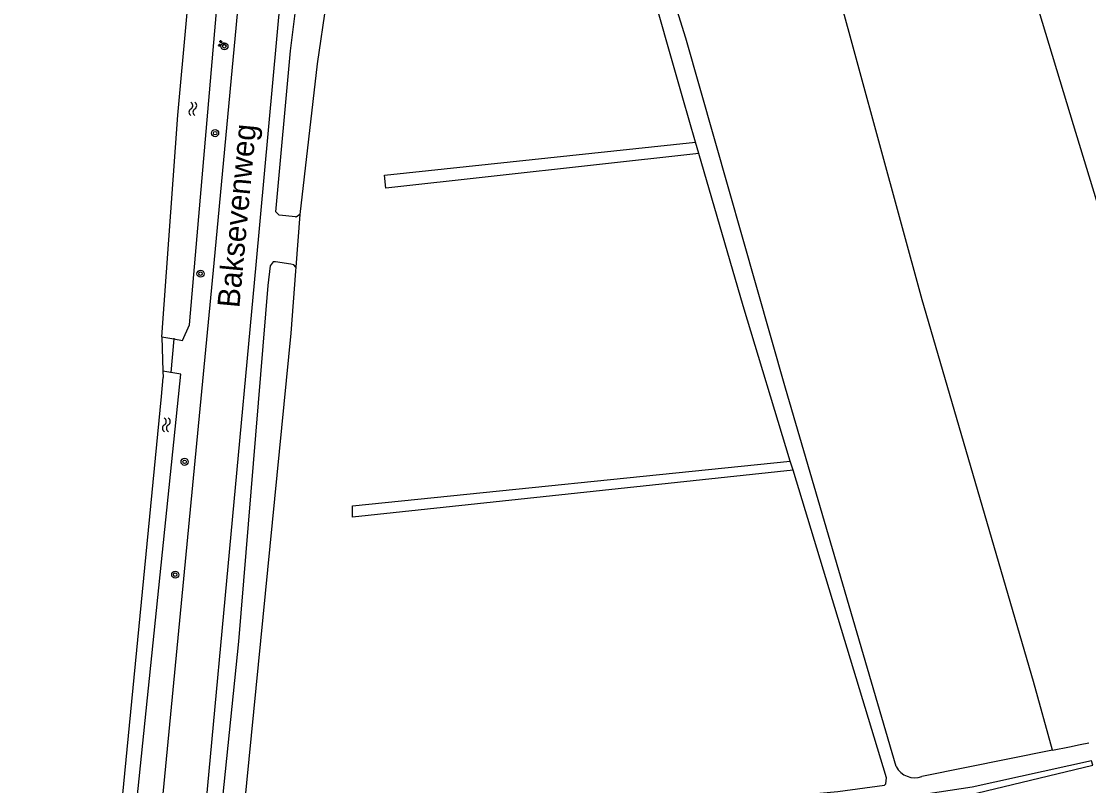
# Model space of a CAD drawing. Extents: x 135999 to 138000, y 396000 to 398501.
# Drawn here: x 137673.2 to 137793.8, y 396589.6 to 396676 of the extents above; entities that cross this region are included whole.
import ezdxf

# ---------------------------------------------------------------- set-up
doc = ezdxf.new("R2010")
doc.units = 0
for name, color, linetype in [('gg-anno-openbare ruimte label', 7, 'Continuous'), ('gg-knt-verharding', 7, 'Continuous'), ('gg-kntw-bovenkant insteek waterloop', 7, 'Continuous'), ('gg-kwrk-duiker nz buis', 7, 'Continuous'), ('gt-grn-groengrens', 7, 'Continuous'), ('gt-symb-boom', 7, 'Continuous'), ('gt-symb-groenvak', 7, 'Continuous'), ('gt-symb-watersymbool', 7, 'Continuous'), ('gx-grn-maaiveld', 7, 'Continuous')]:
    doc.layers.add(name, color=color, linetype=linetype)

# ---------------------------------------------------------------- blocks, each defined once
blk = doc.blocks.new('gt0-BOOM')
at = {"layer": 'gt-symb-boom'}
for radius in [0.4, 0.2]:
    blk.add_circle((0, 0), radius, dxfattribs=at)
blk = doc.blocks.new('gt0-WA')
at = {"layer": 'gt-symb-watersymbool'}
for centre, start, end in [((-0.32, 0.02), 28.0725, 151.9275), ((0.43, 0.42), 208.0725, 331.9275), ((-0.32, -0.43), 28.0725, 151.9275), ((0.43, -0.03), 208.0725, 331.9275)]:
    blk.add_arc(centre, 0.425, start, end, dxfattribs=at)
blk = doc.blocks.new('gt0-GRVAK')
at = {"layer": 'gt-symb-groenvak'}
for p, q in [((-0.11, 0.19), (-0.23, 0.24)), ((-0.18, 0.15), (0.09, 0.15)), ((-0.09, 0.21), (-0.16, 0.32)), ((-0.05, 0.21), (-0.05, 0.39)), ((0, 0.21), (0.06, 0.32)), ((0.02, 0.19), (0.13, 0.24)), ((0.26, -0.05), (0.2, 0.06)), ((0.3, -0.05), (0.3, 0.13)), ((0.35, -0.05), (0.41, 0.06)), ((-0.24, -0.23), (-0.36, -0.18)), ((-0.32, -0.26), (-0.05, -0.26)), ((-0.23, -0.21), (-0.29, -0.1)), ((-0.18, -0.2), (-0.18, -0.02)), ((-0.14, -0.21), (-0.07, -0.1)), ((-0.12, -0.23), (0, -0.18)), ((0.24, -0.07), (0.12, -0.02)), ((0.17, -0.11), (0.44, -0.11)), ((0.37, -0.07), (0.49, -0.02))]:
    blk.add_line(p, q, dxfattribs=at)

msp = doc.modelspace()

# ---------------------------------------------------------------- linework, layer by layer
at = {"layer": 'gg-knt-verharding'}
for points in [[(137689.16, 396587.89), (137695, 396648.63), (137699.34, 396695), (137698.85, 396695.05)], [(137694.1, 396587.56), (137699.76, 396648.45), (137703.97, 396694.57), (137704.09, 396694.55)]]:
    msp.add_lwpolyline(points, dxfattribs=at)
at = {"layer": 'gg-kntw-bovenkant insteek waterloop'}
for p, q in [((137689.08, 396640.3), (137690.44, 396640.08)), ((137690.12, 396636.27), (137689.21, 396636.42)), ((137689.21, 396636.42), (137689.24, 396635.72))]:
    msp.add_line(p, q, dxfattribs=at)
for points in [[(137690.44, 396640.08), (137691.44, 396639.92), (137692.24, 396641.68), (137696.97, 396696.79), (137696.88, 396698.59), (137695.69, 396702.91), (137693.05, 396702.99), (137692.82, 396702.41)], [(137689.08, 396640.3), (137690.92, 396665.39), (137693.78, 396696.8)], [(137626.59, 396542.48), (137650.89, 396561.6), (137684.67, 396588.25), (137689.05, 396633.56), (137689.24, 396635.72)], [(137685.89, 396584.14), (137691.23, 396636.09), (137690.12, 396636.27)]]:
    msp.add_lwpolyline(points, dxfattribs=at)
at = {"layer": 'gg-kwrk-duiker nz buis'}
for p, q in [((137690.44, 396640.08), (137690.12, 396636.27)), ((137690.45, 396640.18), (137690.44, 396640.08)), ((137690.12, 396636.27), (137690.12, 396636.24))]:
    msp.add_line(p, q, dxfattribs=at)
at = {"layer": 'gt-grn-groengrens'}
msp.add_line((137689.08, 396640.3), (137689.21, 396636.42), dxfattribs=at)
at = {"layer": 'gx-grn-maaiveld'}
for p, q in [((137749.79, 396661.04), (137749.42, 396662.32)), ((137704.7, 396654.16), (137704.24, 396648.21)), ((137760.43, 396625.23), (137760.12, 396626.27)), ((137789.74, 396593.59), (137775, 396590.61))]:
    msp.add_line(p, q, dxfattribs=at)
for points in [[(137704.7, 396654.16), (137704.27, 396653.86), (137704.19, 396653.87), (137702.37, 396654.06), (137701.98, 396654.44), (137703.63, 396672.65), (137704.36, 396678.38), (137705.19, 396681.72), (137705.89, 396685.18), (137706.68, 396691.6), (137708.82, 396711.27), (137711.78, 396733.82), (137716.52, 396768.84)], [(137789.74, 396593.59), (137787.61, 396601.37), (137775.04, 396644.5), (137763.01, 396688.55), (137756.79, 396710.38), (137750.3, 396730.49), (137745.11, 396750.9), (137746.14, 396752.18)], [(137772.08, 396591.74), (137759.57, 396634.51), (137748.3, 396674.07), (137736.61, 396711.5), (137730.31, 396731.78)], [(137813.05, 396598.97), (137811.67, 396603.41), (137811.65, 396603.42), (137810.64, 396603.81), (137809.68, 396604.21), (137809.29, 396604.92), (137801.16, 396634.66), (137792.14, 396664.29), (137787.86, 396678.34), (137783.04, 396695.02), (137781.74, 396699.51)], [(137749.42, 396662.32), (137747.97, 396667.31), (137743.79, 396682)], [(137707.66, 396678.1), (137706.65, 396671.17), (137704.7, 396654.16)], [(137749.79, 396661.04), (137714.42, 396657.12), (137714.25, 396658.58), (137749.42, 396662.32)], [(137760.12, 396626.27), (137754.79, 396643.82), (137749.79, 396661.04)], [(137704.24, 396648.21), (137704.01, 396648.46), (137703.67, 396648.52), (137701.96, 396648.78), (137701.69, 396648.79), (137701.34, 396648.36), (137701.09, 396646.11), (137697.78, 396605.9), (137694.75, 396576.49), (137691.42, 396535.19), (137687.57, 396493.75), (137683.48, 396450.59), (137679.15, 396404.47), (137676.72, 396377.9), (137677.14, 396377.24), (137678.49, 396377.05), (137678.77, 396377.26), (137678.98, 396377.42)], [(137704.24, 396648.21), (137704.2, 396647.75), (137703.66, 396640.73), (137698.42, 396587.25), (137698.28, 396585.72)], [(137760.43, 396625.23), (137710.63, 396619.95), (137710.66, 396621.21), (137760.12, 396626.27)], [(137763.04, 396588.69), (137765.51, 396588.92), (137770.77, 396589.64), (137770.92, 396589.79), (137770.99, 396590.46), (137760.43, 396625.23)], [(137789.74, 396593.59), (137791.68, 396593.98), (137792.88, 396594.23), (137793.84, 396594.43)], [(137794.17, 396592.4), (137780.67, 396589.4), (137773.2, 396588.29), (137768.65, 396587.62), (137757.03, 396585.9), (137756.98, 396585.89)], [(137773.16, 396586.83), (137794.29, 396591.91), (137794.17, 396592.4)]]:
    msp.add_lwpolyline(points, dxfattribs=at)
msp.add_arc((137774.22, 396592.93), 2.45, 209.1203, 288.6, dxfattribs=at)

# ---------------------------------------------------------------- block references
at = {"layer": 'gt-symb-boom'}
for p in [(137696.17, 396673.16), (137695.12, 396663.34), (137693.47, 396647.45), (137691.67, 396626.19), (137690.61, 396613.43)]:
    msp.add_blockref('gt0-BOOM', p, dxfattribs=at)
at = {"layer": 'gt-symb-groenvak'}
msp.add_blockref('gt0-GRVAK', (137695.82, 396673.46), dxfattribs=at)
at = {"layer": 'gt-symb-watersymbool', "rotation": 90.97393443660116}
for p in [(137692.6, 396666.04), (137689.6, 396630.31)]:
    msp.add_blockref('gt0-WA', p, dxfattribs=at)

# ---------------------------------------------------------------- texts
at = {"layer": 'gg-anno-openbare ruimte label'}
msp.add_text('Baksevenweg', height=2.5, rotation=84.7, dxfattribs=at).set_placement((137697.85, 396643.53))

doc.saveas('drawing.dxf')
